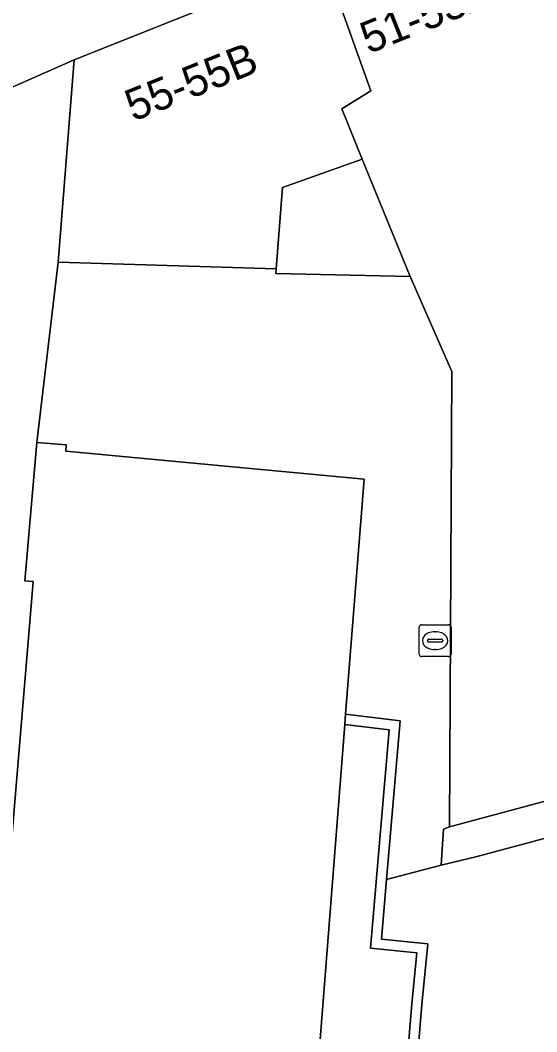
# Model space of a CAD drawing. Extents: x 160663 to 161506, y 382245 to 383291.
# Drawn here: x 161158.3 to 161174.54, y 382928.3 to 382960.14 of the extents above; entities that cross this region are included whole.
import ezdxf

# ---------------------------------------------------------------- set-up
doc = ezdxf.new("R2010")
doc.units = 0
for name, color, linetype in [('IMGEO_Brandkraan', 7, 'Continuous'), ('IMGEO_Erf', 7, 'Continuous'), ('IMGEO_Muur', 7, 'Continuous'), ('IMGEO_Pand', 7, 'Continuous'), ('IMGEO_Pand_nummerreeks', 7, 'Continuous'), ('IMGEO_Rijbaan_lokaal_open', 7, 'Continuous'), ('IMGEO_Voetpad_open', 7, 'Continuous')]:
    doc.layers.add(name, color=color, linetype=linetype)

msp = doc.modelspace()

# ---------------------------------------------------------------- linework, layer by layer
at = {"layer": 'IMGEO_Brandkraan'}
for p, q in [((161170.839, 382940.187), (161170.839, 382941.039)), ((161170.914, 382941.113), (161171.766, 382941.113)), ((161171.84, 382941.039), (161171.84, 382940.187)), ((161171.141, 382940.656), (161171.539, 382940.656)), ((161171.327, 382940.893), (161171.352, 382940.893)), ((161171.098, 382940.607), (161171.098, 382940.619)), ((161171.536, 382940.57), (161171.138, 382940.57)), ((161171.35, 382940.333), (161171.325, 382940.333)), ((161171.582, 382940.619), (161171.582, 382940.607)), ((161171.766, 382940.113), (161170.914, 382940.113))]:
    msp.add_line(p, q, dxfattribs=at)
for points in [[(161170.839, 382940.187), (161170.839, 382941.039)], [(161170.914, 382941.113), (161171.766, 382941.113)], [(161171.84, 382941.039), (161171.84, 382940.187)], [(161171.766, 382940.113), (161170.914, 382940.113)]]:
    msp.add_lwpolyline(points, dxfattribs=at)
for centre, radius, start, end in [((161170.916, 382941.037), 0.0765, 91.552, 178.448), ((161170.916, 382941.037), 0.0765, 91.552, 178.448), ((161171.764, 382941.037), 0.0765, 1.552, 88.448), ((161171.764, 382941.037), 0.0765, 1.552, 88.448), ((161171.138, 382940.616), 0.0403, 85.8775, 175.7526), ((161171.543, 382940.618), 0.0386, 1.7309, 96.639), ((161171.135, 382940.606), 0.0366, 178.938, 274.7102), ((161171.539, 382940.613), 0.043, 264.8664, 352.4533), ((161170.916, 382940.189), 0.0765, 181.552, 268.448), ((161170.916, 382940.189), 0.0765, 181.552, 268.448), ((161171.764, 382940.189), 0.0765, 271.552, 358.448), ((161171.764, 382940.189), 0.0765, 271.552, 358.448)]:
    msp.add_arc(centre, radius, start, end, dxfattribs=at)
for centre, major_axis, ratio, start_param, end_param in [((161171.326, 382940.613), (-0.387, 0.002), 0.722429, 4.712389, 7.853982), ((161171.351, 382940.613), (-0.39, 0.002), 0.717154, 1.570796, 4.712389)]:
    msp.add_ellipse(centre, major_axis=major_axis, ratio=ratio, start_param=start_param, end_param=end_param, dxfattribs=at)
at = {"layer": 'IMGEO_Erf'}
for points in [[(161188.564, 382956.703), (161192.409, 382940.285), (161190.361, 382939.736), (161183.763, 382937.965), (161178.465, 382936.543), (161171.788, 382934.751), (161171.608, 382934.674), (161171.527, 382933.542), (161172.658, 382933.814), (161187.273, 382937.752), (161187.236, 382937.891), (161190.191, 382938.721), (161191.197, 382934.985), (161191.568, 382935.072), (161190.786, 382938.388), (161201.319, 382940.644), (161197.838, 382951.279), (161195.049, 382950.227), (161192.439, 382957.184), (161190.7, 382956.733), (161190.489, 382957.293), (161188.69, 382956.742)], [(161166.726, 382889.033), (161166.405, 382889.176), (161168.612, 382915.876), (161169.505, 382915.825), (161170.605, 382929.186), (161170.764, 382930.783), (161169.311, 382930.933), (161169.897, 382937.811), (161168.502, 382937.978), (161164.685, 382889.202)]]:
    msp.add_lwpolyline(points, close=True, dxfattribs=at)
at = {"layer": 'IMGEO_Muur'}
msp.add_lwpolyline([(161168.527, 382938.298), (161168.502, 382937.978), (161169.897, 382937.811), (161169.311, 382930.933), (161170.764, 382930.783), (161170.605, 382929.186), (161169.505, 382915.825), (161168.612, 382915.876), (161166.405, 382889.176), (161166.726, 382889.033), (161180.806, 382883.847), (161180.917, 382884.147), (161166.744, 382889.392), (161168.905, 382915.539), (161169.798, 382915.487), (161170.924, 382929.16), (161171.114, 382931.069), (161169.657, 382931.219), (161169.816, 382933.09), (161170.242, 382938.092)], close=True, dxfattribs=at)
at = {"layer": 'IMGEO_Pand'}
for points in [[(161176.878, 382954.218), (161175.439, 382960.528), (161174.899, 382964.861), (161168.368, 382962.246), (161168.718, 382961.407), (161168.146, 382961.213), (161169.321, 382957.921), (161168.409, 382957.349), (161169.049, 382955.774), (161170.555, 382952.072), (161171.864, 382949.081), (161171.788, 382934.751), (161178.465, 382936.543), (161178.054, 382942.685), (161177.538, 382947.303)], [(161168.409, 382957.349), (161169.321, 382957.921), (161168.146, 382961.213), (161168.718, 382961.407), (161168.368, 382962.246), (161159.988, 382958.892), (161159.484, 382952.531), (161166.338, 382952.318), (161166.539, 382954.875), (161169.049, 382955.774)], [(161169.049, 382955.774), (161166.539, 382954.875), (161166.338, 382952.318), (161166.334, 382952.168), (161170.555, 382952.072)]]:
    msp.add_lwpolyline(points, close=True, dxfattribs=at)
msp.add_lwpolyline([(161175.942, 382882.515), (161168.841, 382885.136), (161168.54, 382885.247), (161166.598, 382885.964), (161166.763, 382886.506), (161166.525, 382886.583), (161166.726, 382889.033), (161164.685, 382889.202), (161168.502, 382937.978), (161168.527, 382938.298), (161169.106, 382945.701), (161159.727, 382946.576), (161159.744, 382946.775), (161158.817, 382946.853), (161158.437, 382942.495), (161158.706, 382942.472), (161154.24, 382888.931)], dxfattribs=at)
at = {"layer": 'IMGEO_Rijbaan_lokaal_open'}
msp.add_lwpolyline([(161171.864, 382949.081), (161170.555, 382952.072), (161166.334, 382952.168), (161166.338, 382952.318), (161159.484, 382952.531), (161158.817, 382946.853), (161159.744, 382946.775), (161159.727, 382946.576), (161169.106, 382945.701), (161168.527, 382938.298), (161170.242, 382938.092), (161169.816, 382933.09), (161171.527, 382933.542), (161171.608, 382934.674), (161171.788, 382934.751)], close=True, dxfattribs=at)
at = {"layer": 'IMGEO_Voetpad_open'}
for points in [[(161140.009, 382950.063), (161159.988, 382958.892), (161168.368, 382962.246), (161174.899, 382964.861), (161175.465, 382965.087), (161180.692, 382967.179), (161181.027, 382967.314), (161186.555, 382969.526), (161196.169, 382973.375), (161203.57, 382976.337), (161209.24, 382978.607), (161213.1, 382980.152), (161213.261, 382980.219), (161216.787, 382981.701), (161217.125, 382981.88), (161223.508, 382984.807), (161225.834, 382985.847), (161224.742, 382988.809), (161233.386, 382992.093)], [(161154.24, 382888.931), (161158.706, 382942.472), (161158.437, 382942.495), (161158.817, 382946.853), (161159.484, 382952.531), (161159.988, 382958.892), (161140.009, 382950.063)], [(161193.653, 382926.015), (161191.527, 382934.336), (161191.732, 382934.385), (161191.568, 382935.072), (161191.197, 382934.985), (161191.267, 382934.726), (161188.291, 382933.904), (161187.273, 382937.752), (161172.658, 382933.814), (161171.527, 382933.542), (161169.816, 382933.09), (161169.657, 382931.219), (161171.114, 382931.069), (161170.924, 382929.16), (161169.798, 382915.487)]]:
    msp.add_lwpolyline(points, dxfattribs=at)

# ---------------------------------------------------------------- texts
at = {"layer": 'IMGEO_Pand_nummerreeks'}
for s, rotation, p in [('51-53A', 21.8182, (161169.245, 382959.073)), ('55-55B', 21.8125, (161161.85, 382956.945))]:
    msp.add_text(s, height=1, rotation=rotation, dxfattribs=at).set_placement(p)

doc.saveas('drawing.dxf')
